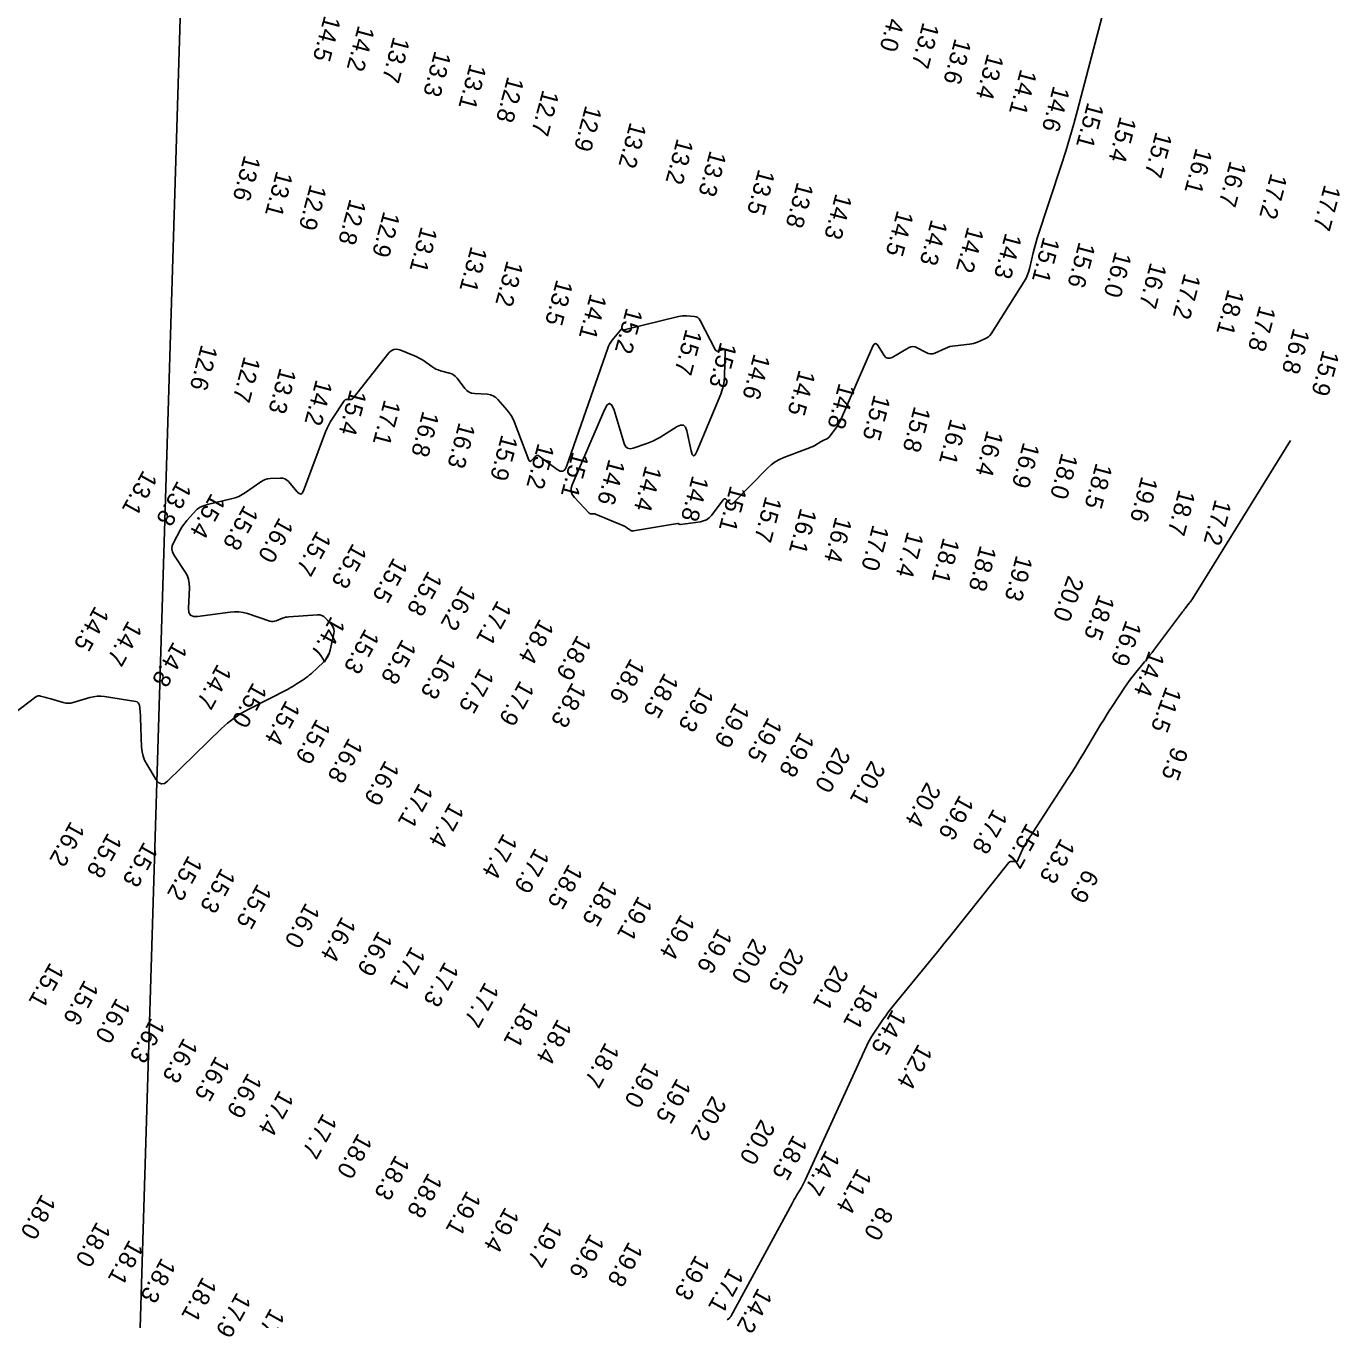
# Model space of a CAD drawing. Extents: x 988130 to 1132882, y 654656 to 841453.
# Drawn here: x 1054138.8 to 1054514.9, y 754089.8 to 754460.1 of the extents above; entities that cross this region are included whole.
import ezdxf

# ---------------------------------------------------------------- set-up
doc = ezdxf.new("R2010")
doc.units = 0
for name, color, linetype in [('V-ANNO-KEYM', 7, 'Continuous'), ('V-TOPO-MAJR', 7, 'Continuous'), ('V-TOPO-SOUN', 7, 'Continuous')]:
    doc.layers.add(name, color=color, linetype=linetype)

msp = doc.modelspace()

# ---------------------------------------------------------------- linework, layer by layer
at = {"layer": 'V-ANNO-KEYM'}
msp.add_line((1053870.57, 744184.73), (1054295.04, 758153.5), dxfattribs=at)
at = {"layer": 'V-TOPO-MAJR'}
for points in [[(1054452.43, 754484.16), (1054439.79, 754436.05), (1054438.73, 754432.13), (1054437.61, 754428.24), (1054436.44, 754424.36), (1054435.2, 754420.5), (1054428.3, 754399.46), (1054427.97, 754398.42), (1054427.67, 754397.37), (1054427.39, 754396.32), (1054427.14, 754395.26), (1054426.17, 754391.01), (1054425.89, 754389.96), (1054425.52, 754388.95), (1054425.06, 754387.98), (1054424.52, 754387.04), (1054415.04, 754372.05), (1054414.69, 754371.58), (1054414.29, 754371.18), (1054413.83, 754370.85), (1054413.32, 754370.58), (1054411.14, 754369.65), (1054410.59, 754369.44), (1054410.03, 754369.28), (1054409.46, 754369.15), (1054408.87, 754369.07), (1054404.79, 754368.64), (1054404.04, 754368.53), (1054403.3, 754368.37), (1054402.58, 754368.14), (1054401.87, 754367.85), (1054399, 754366.54), (1054398.35, 754366.32), (1054397.7, 754366.27), (1054397.06, 754366.38), (1054396.43, 754366.65), (1054393.92, 754368.06), (1054393.29, 754368.33), (1054392.66, 754368.41), (1054392.04, 754368.32), (1054391.41, 754368.04), (1054386.78, 754365.31), (1054386.11, 754365.03), (1054385.51, 754365.03), (1054384.97, 754365.3), (1054384.5, 754365.85), (1054382.75, 754368.59), (1054382.32, 754369.1), (1054381.93, 754369.24), (1054381.56, 754369.04), (1054381.22, 754368.47), (1054371.87, 754347.07), (1054371.61, 754346.52), (1054371.32, 754345.99), (1054370.99, 754345.48), (1054370.63, 754344.99), (1054368.66, 754342.46), (1054368.52, 754342.3), (1054368.36, 754342.16), (1054368.19, 754342.04), (1054368, 754341.94), (1054367.21, 754341.58), (1054367.01, 754341.48), (1054366.82, 754341.39), (1054366.63, 754341.29), (1054366.44, 754341.18), (1054364.58, 754340.12), (1054364.21, 754339.92), (1054363.82, 754339.73), (1054363.43, 754339.55), (1054363.04, 754339.39), (1054355.77, 754336.63), (1054354.47, 754336.06), (1054353.25, 754335.36), (1054352.11, 754334.53), (1054351.06, 754333.57), (1054341.18, 754323.57), (1054340.93, 754323.38), (1054340.69, 754323.32), (1054340.45, 754323.38), (1054340.21, 754323.57), (1054339.24, 754324.59), (1054339, 754324.77), (1054338.78, 754324.83), (1054338.55, 754324.75), (1054338.34, 754324.53), (1054334.98, 754320.08), (1054334.33, 754319.38), (1054333.6, 754318.83), (1054332.76, 754318.46), (1054331.83, 754318.24), (1054326.11, 754317.47), (1054326.04, 754317.46), (1054325.97, 754317.47), (1054325.91, 754317.49), (1054325.84, 754317.52), (1054325.6, 754317.67), (1054325.53, 754317.7), (1054325.47, 754317.72), (1054325.4, 754317.73), (1054325.33, 754317.72), (1054312.72, 754315.66), (1054312.43, 754315.64), (1054312.15, 754315.68), (1054311.89, 754315.77), (1054311.63, 754315.92), (1054310.65, 754316.62), (1054310.4, 754316.78), (1054310.14, 754316.94), (1054309.87, 754317.08), (1054309.59, 754317.2), (1054301.83, 754320.43), (1054301.68, 754320.48), (1054301.52, 754320.51), (1054301.37, 754320.52), (1054301.21, 754320.52), (1054300.57, 754320.47), (1054300.42, 754320.47), (1054300.28, 754320.5), (1054300.15, 754320.57), (1054300.04, 754320.67), (1054295.76, 754325.22), (1054295.16, 754326.05), (1054294.86, 754326.92), (1054294.85, 754327.85), (1054295.13, 754328.83), (1054304.38, 754350.33), (1054305.14, 754351.7), (1054305.86, 754352.13), (1054306.52, 754351.62), (1054307.13, 754350.17), (1054310.03, 754340.64), (1054310.42, 754339.82), (1054310.97, 754339.32), (1054311.69, 754339.16), (1054312.58, 754339.33), (1054316.49, 754340.65), (1054317.45, 754341.01), (1054318.39, 754341.42), (1054319.3, 754341.89), (1054320.19, 754342.4), (1054325.17, 754345.49), (1054326.19, 754345.94), (1054326.99, 754345.89), (1054327.58, 754345.34), (1054327.96, 754344.3), (1054329.17, 754338.52), (1054329.49, 754337.47), (1054329.88, 754337.09), (1054330.33, 754337.39), (1054330.84, 754338.37), (1054337.66, 754354.78), (1054338.11, 754356.02), (1054338.44, 754357.28), (1054338.66, 754358.57), (1054338.75, 754359.88), (1054338.95, 754367.15), (1054338.92, 754367.43), (1054338.8, 754367.6), (1054338.6, 754367.66), (1054338.32, 754367.6), (1054337.03, 754367.15), (1054336.73, 754367.09), (1054336.47, 754367.13), (1054336.25, 754367.28), (1054336.08, 754367.53), (1054331.81, 754375.89), (1054331.51, 754376.34), (1054331.13, 754376.68), (1054330.67, 754376.9), (1054330.14, 754377), (1054327.83, 754377.17), (1054327.26, 754377.19), (1054326.69, 754377.16), (1054326.12, 754377.09), (1054325.56, 754376.98), (1054310.42, 754373.25), (1054310.29, 754373.22), (1054310.16, 754373.21), (1054310.03, 754373.21), (1054309.89, 754373.21), (1054309.36, 754373.27), (1054309.23, 754373.27), (1054309.12, 754373.24), (1054309.01, 754373.18), (1054308.92, 754373.09), (1054306.6, 754370.22), (1054306.21, 754369.69), (1054305.86, 754369.13), (1054305.57, 754368.55), (1054305.33, 754367.94), (1054293.48, 754334.02), (1054293.02, 754333.12), (1054292.41, 754332.69), (1054291.67, 754332.71), (1054290.79, 754333.19), (1054285.68, 754337.01), (1054285.37, 754337.18), (1054285.08, 754337.22), (1054284.8, 754337.13), (1054284.53, 754336.91), (1054283.48, 754335.77), (1054283.23, 754335.56), (1054283.02, 754335.52), (1054282.83, 754335.64), (1054282.68, 754335.92), (1054278.5, 754346.94), (1054278.11, 754347.83), (1054277.66, 754348.67), (1054277.13, 754349.47), (1054276.53, 754350.22), (1054273.87, 754353.25), (1054273.24, 754353.86), (1054272.53, 754354.3), (1054271.74, 754354.59), (1054270.88, 754354.73), (1054267.15, 754354.96), (1054266.35, 754355.08), (1054265.63, 754355.37), (1054265, 754355.81), (1054264.44, 754356.4), (1054262.22, 754359.33), (1054261.77, 754359.84), (1054261.26, 754360.24), (1054260.69, 754360.56), (1054260.05, 754360.78), (1054257.39, 754361.49), (1054256.74, 754361.7), (1054256.12, 754361.96), (1054255.52, 754362.28), (1054254.94, 754362.65), (1054252.54, 754364.36), (1054251.94, 754364.76), (1054251.32, 754365.12), (1054250.68, 754365.44), (1054250.02, 754365.73), (1054245.74, 754367.42), (1054244.85, 754367.64), (1054244.03, 754367.58), (1054243.29, 754367.22), (1054242.62, 754366.57), (1054232.42, 754353.58), (1054232.25, 754353.41), (1054232.06, 754353.29), (1054231.85, 754353.22), (1054231.61, 754353.2), (1054230.61, 754353.22), (1054230.37, 754353.2), (1054230.16, 754353.13), (1054229.98, 754353), (1054229.83, 754352.82), (1054226.51, 754347.82), (1054225.94, 754346.91), (1054225.43, 754345.96), (1054224.96, 754344.99), (1054224.55, 754343.99), (1054218.2, 754327.09), (1054217.85, 754326.44), (1054217.44, 754326.18), (1054216.96, 754326.29), (1054216.42, 754326.78), (1054213.88, 754329.76), (1054213.38, 754330.23), (1054212.82, 754330.56), (1054212.2, 754330.73), (1054211.52, 754330.76), (1054208.65, 754330.59), (1054207.94, 754330.5), (1054207.27, 754330.32), (1054206.64, 754330.04), (1054206.03, 754329.68), (1054201.6, 754326.61), (1054200.65, 754326.01), (1054199.65, 754325.51), (1054198.61, 754325.1), (1054197.52, 754324.79), (1054191.09, 754323.28), (1054190.76, 754323.2), (1054190.45, 754323.11), (1054190.13, 754323), (1054189.82, 754322.88), (1054188.59, 754322.39), (1054188.3, 754322.25), (1054188.02, 754322.08), (1054187.77, 754321.88), (1054187.54, 754321.65), (1054184.83, 754318.59), (1054184.32, 754317.98), (1054183.85, 754317.35), (1054183.42, 754316.69), (1054183.02, 754316.01), (1054180.97, 754312.2), (1054180.63, 754311.34), (1054180.54, 754310.49), (1054180.7, 754309.65), (1054181.11, 754308.82), (1054184.26, 754304.03), (1054184.87, 754302.92), (1054185.29, 754301.77), (1054185.51, 754300.57), (1054185.54, 754299.31), (1054185.26, 754293.51), (1054185.37, 754292.31), (1054185.85, 754291.51), (1054186.68, 754291.11), (1054187.89, 754291.1), (1054197.19, 754292.39), (1054198.46, 754292.49), (1054199.71, 754292.45), (1054200.95, 754292.27), (1054202.18, 754291.94), (1054208.6, 754289.83), (1054209.06, 754289.73), (1054209.5, 754289.7), (1054209.95, 754289.75), (1054210.4, 754289.89), (1054212.17, 754290.6), (1054212.62, 754290.76), (1054213.07, 754290.88), (1054213.54, 754290.97), (1054214.01, 754291.02), (1054222.24, 754291.6), (1054222.89, 754291.58), (1054223.49, 754291.42), (1054224.03, 754291.11), (1054224.51, 754290.66), (1054226.32, 754288.59), (1054226.7, 754288.06), (1054226.93, 754287.48), (1054227, 754286.87), (1054226.92, 754286.22), (1054225.84, 754281.46), (1054225.55, 754280.51), (1054225.13, 754279.63), (1054224.59, 754278.82), (1054223.91, 754278.09), (1054220.46, 754274.84), (1054219.96, 754274.39), (1054219.44, 754273.97), (1054218.91, 754273.56), (1054218.36, 754273.18), (1054216.11, 754271.7), (1054215.54, 754271.34), (1054214.97, 754270.99), (1054214.38, 754270.66), (1054213.79, 754270.35), (1054202.34, 754264.49), (1054200.29, 754263.34), (1054198.34, 754262.04), (1054196.49, 754260.61), (1054194.74, 754259.02), (1054179.31, 754243.98), (1054178.4, 754243.32), (1054177.56, 754243.17), (1054176.78, 754243.52), (1054176.06, 754244.38), (1054173.31, 754248.84), (1054172.7, 754249.97), (1054172.26, 754251.16), (1054171.98, 754252.4), (1054171.85, 754253.68), (1054171.58, 754262.13), (1054171.57, 754262.59), (1054171.53, 754263.04), (1054171.49, 754263.49), (1054171.44, 754263.94), (1054171.22, 754265.74), (1054171.11, 754266.14), (1054170.91, 754266.45), (1054170.61, 754266.66), (1054170.21, 754266.78), (1054161.19, 754268.17), (1054160.14, 754268.28), (1054159.09, 754268.27), (1054158.05, 754268.14), (1054157.02, 754267.89), (1054152.28, 754266.5), (1054151.56, 754266.34), (1054150.85, 754266.29), (1054150.14, 754266.34), (1054149.42, 754266.49), (1054145.86, 754267.52), (1054145.5, 754267.63), (1054145.13, 754267.73), (1054144.77, 754267.84), (1054144.4, 754267.94), (1054142.94, 754268.35), (1054142.58, 754268.42), (1054142.23, 754268.4), (1054141.91, 754268.29), (1054141.6, 754268.1), (1054133.53, 754262)], [(1054500.79, 754341.47), (1054472.72, 754296.2), (1054472.5, 754295.87), (1054472.28, 754295.54), (1054472.05, 754295.23), (1054471.82, 754294.92), (1054470.84, 754293.69), (1054470.6, 754293.39), (1054470.36, 754293.08), (1054470.12, 754292.77), (1054469.89, 754292.46), (1054461.87, 754281.74), (1054461.17, 754280.83), (1054460.46, 754279.92), (1054459.75, 754279.02), (1054459.02, 754278.13), (1054456.09, 754274.57), (1054455.37, 754273.68), (1054454.67, 754272.76), (1054454, 754271.83), (1054453.35, 754270.88), (1054449.71, 754265.34), (1054448.89, 754264.09), (1054448.09, 754262.83), (1054447.31, 754261.57), (1054446.53, 754260.3), (1054441.5, 754251.92), (1054440.4, 754250.1), (1054439.29, 754248.29), (1054438.16, 754246.49), (1054437.01, 754244.71), (1054427.04, 754229.29), (1054426.78, 754228.89), (1054426.53, 754228.49), (1054426.27, 754228.09), (1054426.01, 754227.69), (1054424.98, 754226.09), (1054424.73, 754225.69), (1054424.5, 754225.27), (1054424.28, 754224.85), (1054424.08, 754224.42), (1054422.54, 754220.96), (1054422.51, 754220.9), (1054422.46, 754220.86), (1054422.4, 754220.85), (1054422.32, 754220.86), (1054422.01, 754220.95), (1054421.93, 754220.97), (1054421.86, 754220.98), (1054421.78, 754220.99), (1054421.7, 754220.99), (1054420.78, 754220.96), (1054420.61, 754220.94), (1054420.45, 754220.88), (1054420.31, 754220.79), (1054420.19, 754220.67), (1054403.31, 754199.6), (1054401.56, 754197.41), (1054399.79, 754195.23), (1054398.03, 754193.05), (1054396.25, 754190.88), (1054387.16, 754179.76), (1054386.39, 754178.8), (1054385.64, 754177.82), (1054384.92, 754176.83), (1054384.21, 754175.82), (1054380.91, 754170.95), (1054380.5, 754170.32), (1054380.12, 754169.67), (1054379.77, 754169.01), (1054379.46, 754168.34), (1054378.24, 754165.59), (1054377.93, 754164.91), (1054377.62, 754164.22), (1054377.32, 754163.54), (1054377, 754162.86), (1054361.97, 754129.96), (1054361.68, 754129.36), (1054361.38, 754128.77), (1054361.07, 754128.19), (1054360.74, 754127.62), (1054359.38, 754125.34), (1054359.04, 754124.77), (1054358.71, 754124.19), (1054358.39, 754123.61), (1054358.07, 754123.03), (1054340.69, 754090.94), (1054340.58, 754090.76), (1054340.45, 754090.59), (1054340.3, 754090.44), (1054340.14, 754090.29), (1054339.47, 754089.76)]]:
    msp.add_lwpolyline(points, dxfattribs=at)

# ---------------------------------------------------------------- texts
at = {"layer": 'V-TOPO-SOUN'}
for s, rotation, p in [('14.0 ', 255, (1054386.46, 754466.24)), ('14.5 ', 255, (1054224.19, 754463.37)), ('14.2 ', 255, (1054233.89, 754460.56)), ('13.7 ', 255, (1054395.55, 754461.43)), ('13.7 ', 255, (1054243.96, 754457.3)), ('13.6 ', 255, (1054404.72, 754456.82)), ('13.3 ', 255, (1054255.79, 754453.27)), ('13.4 ', 255, (1054414.03, 754452.49)), ('13.1 ', 255, (1054265.89, 754449.61)), ('14.1 ', 255, (1054423.5, 754448.03)), ('12.8 ', 255, (1054276.65, 754445.9)), ('14.6 ', 255, (1054432.91, 754443.25)), ('12.7 ', 255, (1054286.69, 754442.09)), ('12.9 ', 255, (1054298.96, 754437.63)), ('15.1 ', 255, (1054442.71, 754438.53)), ('13.2 ', 255, (1054311.71, 754432.82)), ('15.4 ', 255, (1054452.01, 754434.49)), ('13.2 ', 255, (1054325.19, 754428.18)), ('15.7 ', 255, (1054462.25, 754430.09)), ('13.3 ', 255, (1054334.59, 754424.71)), ('16.1 ', 255, (1054473.74, 754425.46)), ('13.6 ', 255, (1054201.27, 754423.41)), ('16.7 ', 255, (1054483.49, 754421.77)), ('13.1 ', 255, (1054210.5, 754418.89)), ('13.5 ', 255, (1054348.49, 754419.4)), ('17.2 ', 255, (1054495.18, 754418.24)), ('12.9 ', 255, (1054220.15, 754415.05)), ('13.8 ', 255, (1054359.57, 754415.71)), ('17.7 ', 255, (1054510.5, 754414.95)), ('12.8 ', 255, (1054231.47, 754410.89)), ('14.3 ', 255, (1054370.6, 754412.43)), ('12.9 ', 255, (1054241.15, 754407.33)), ('14.5 ', 255, (1054388.2, 754407.6)), ('13.1 ', 255, (1054251.9, 754402.98)), ('14.3 ', 255, (1054397.95, 754405)), ('14.2 ', 255, (1054408.34, 754402.9)), ('14.3 ', 255, (1054419.18, 754401.16)), ('15.1 ', 255, (1054430.07, 754400.01)), ('15.6 ', 255, (1054440.24, 754398.58)), ('13.1 ', 255, (1054266.18, 754397.34)), ('16.0 ', 255, (1054450.62, 754395.83)), ('13.2 ', 255, (1054276.45, 754393.23)), ('16.7 ', 255, (1054460.69, 754392.69)), ('13.5 ', 255, (1054290.67, 754387.79)), ('17.2 ', 255, (1054470.42, 754389.59)), ('14.1 ', 255, (1054300.35, 754383.78)), ('18.1 ', 255, (1054482.88, 754385)), ('15.2 ', 255, (1054310.66, 754379.72)), ('17.8 ', 255, (1054491.92, 754380.37)), ('15.7 ', 255, (1054327.69, 754373.62)), ('16.8 ', 255, (1054501.63, 754373.91)), ('12.6 ', 255, (1054188.97, 754369.19)), ('15.3 ', 255, (1054337.59, 754369.95)), ('12.7 ', 255, (1054201.21, 754365.81)), ('14.6 ', 255, (1054347.18, 754366.57)), ('15.9 ', 255, (1054510.07, 754367.65)), ('13.3 ', 255, (1054211.48, 754362.54)), ('14.5 ', 255, (1054360.1, 754361.98)), ('14.2 ', 255, (1054221.81, 754359.17)), ('14.8 ', 255, (1054371.53, 754358.17)), ('15.4 ', 255, (1054231.6, 754356.35)), ('17.1 ', 255, (1054241.35, 754353.4)), ('15.5 ', 255, (1054381.58, 754354.86)), ('16.8 ', 255, (1054252.36, 754350.17)), ('15.8 ', 255, (1054393.08, 754351.52)), ('16.3 ', 255, (1054262.73, 754346.9)), ('16.1 ', 255, (1054403.47, 754347.93)), ('15.9 ', 255, (1054274.92, 754343.37)), ('16.4 ', 255, (1054413.91, 754344.64)), ('15.2 ', 255, (1054285.35, 754340.96)), ('15.1 ', 255, (1054295.2, 754338.51)), ('16.9 ', 255, (1054424.3, 754341.24)), ('18.0 ', 255, (1054435.27, 754338.13)), ('14.6 ', 255, (1054305.63, 754336.4)), ('14.4 ', 255, (1054316.12, 754334.56)), ('18.5 ', 255, (1054445.12, 754335.33)), ('13.1 ', 241, (1054172.36, 754333.27)), ('13.8 ', 241, (1054182.17, 754330.27)), ('14.8 ', 255, (1054329.56, 754331.71)), ('19.6 ', 255, (1054458.15, 754331.44)), ('15.4 ', 241, (1054191.86, 754326.71)), ('15.1 ', 255, (1054340.43, 754328.81)), ('18.7 ', 255, (1054468.86, 754327.68)), ('15.8 ', 241, (1054201.29, 754323.3)), ('15.7 ', 255, (1054350.5, 754325.75)), ('17.2 ', 255, (1054479.22, 754324.87)), ('16.0 ', 241, (1054211.31, 754319.74)), ('16.1 ', 255, (1054360.51, 754322.39)), ('16.4 ', 255, (1054370.57, 754319.9)), ('15.7 ', 241, (1054222.17, 754315.95)), ('17.0 ', 255, (1054381.2, 754317.6)), ('17.4 ', 255, (1054391.11, 754315.66)), ('15.3 ', 241, (1054232.36, 754312.34)), ('18.1 ', 255, (1054401.38, 754313.93)), ('18.8 ', 255, (1054411.95, 754311.71)), ('15.5 ', 241, (1054244.07, 754308.25)), ('19.3 ', 255, (1054422.28, 754308.87)), ('15.8 ', 241, (1054253.97, 754304.45)), ('16.2 ', 241, (1054263.61, 754300.29)), ('20.0 ', 250, (1054437.15, 754303.1)), ('18.5 ', 250, (1054446, 754297.71)), ('14.5 ', 241, (1054158.56, 754294.4)), ('17.1 ', 241, (1054273.8, 754296.01)), ('14.7 ', 241, (1054168.02, 754290.18)), ('14.7 ', 241, (1054226.18, 754291.46)), ('18.4 ', 241, (1054285.9, 754290.77)), ('16.9 ', 250, (1054453.7, 754290.31)), ('15.3 ', 241, (1054235.92, 754287.9)), ('18.9 ', 241, (1054296.66, 754286.07)), ('14.8 ', 241, (1054180.96, 754284.18)), ('15.8 ', 241, (1054246.52, 754284.93)), ('14.4 ', 250, (1054460.3, 754281.58)), ('14.7 ', 241, (1054193.64, 754277.82)), ('16.3 ', 241, (1054257.89, 754280.66)), ('18.6 ', 241, (1054311.94, 754279.43)), ('17.5 ', 241, (1054268.78, 754276.64)), ('18.5 ', 241, (1054321.62, 754275.26)), ('15.0 ', 241, (1054203.79, 754272.53)), ('17.9 ', 241, (1054280.29, 754273.07)), ('18.3 ', 241, (1054295.19, 754272.53)), ('19.3 ', 241, (1054331.69, 754271.27)), ('11.5 ', 250, (1054465.16, 754271.31)), ('15.4 ', 241, (1054213.27, 754267.43)), ('19.9 ', 241, (1054341.93, 754266.75)), ('19.5 ', 241, (1054351.3, 754262.55)), ('15.9 ', 241, (1054222.02, 754262.11)), ('16.8 ', 241, (1054231.22, 754256.65)), ('19.8 ', 241, (1054360.5, 754258.34)), ('20.0 ', 241, (1054370.74, 754253.95)), ('9.5', 250, (1054466.92, 754254.09)), ('16.9 ', 241, (1054241.67, 754250.24)), ('20.1 ', 241, (1054380.77, 754250.13)), ('17.1 ', 241, (1054251.35, 754243.68)), ('20.4 ', 241, (1054396.64, 754243.97)), ('19.6 ', 241, (1054406.12, 754240.33)), ('17.4 ', 241, (1054260.19, 754238.14)), ('17.8 ', 241, (1054415.77, 754236.37)), ('16.2 ', 241, (1054151.59, 754232.78)), ('15.7 ', 241, (1054425.28, 754232.3)), ('15.8 ', 241, (1054162.24, 754229.48)), ('17.4 ', 241, (1054275.48, 754229.29)), ('15.3 ', 241, (1054172.55, 754226.89)), ('17.9 ', 241, (1054284.63, 754225.12)), ('13.3 ', 241, (1054435.08, 754227.89)), ('15.2 ', 241, (1054185.3, 754223)), ('15.3 ', 241, (1054194.74, 754219.41)), ('18.5 ', 241, (1054294.19, 754220.55)), ('6.9', 241, (1054441.84, 754219.07)), ('15.5 ', 241, (1054205.08, 754214.91)), ('18.5 ', 241, (1054304.14, 754215.65)), ('19.1 ', 241, (1054314.12, 754211.39)), ('16.0 ', 241, (1054218.91, 754209.44)), ('19.4 ', 241, (1054326.29, 754206.17)), ('16.4 ', 241, (1054229.26, 754205.51)), ('16.9 ', 241, (1054239.71, 754201.38)), ('19.6 ', 241, (1054336.98, 754202.15)), ('20.0 ', 241, (1054346.85, 754199.24)), ('17.1 ', 241, (1054249.15, 754196.99)), ('20.5 ', 241, (1054357.42, 754196.43)), ('15.1 ', 241, (1054145.67, 754192.33)), ('17.3 ', 241, (1054258.69, 754192.57)), ('20.1 ', 241, (1054370.21, 754191.56)), ('15.6 ', 241, (1054155.56, 754187.36)), ('17.7 ', 241, (1054270.21, 754186.74)), ('18.1 ', 241, (1054378.87, 754186.09)), ('16.0 ', 241, (1054164.7, 754182.19)), ('18.1 ', 241, (1054281.64, 754180.88)), ('16.3 ', 241, (1054174.59, 754176.5)), ('18.4 ', 241, (1054291.02, 754176.18)), ('14.5 ', 241, (1054386.83, 754178.91)), ('16.3 ', 241, (1054183.97, 754170.77)), ('18.7 ', 241, (1054304.67, 754169.47)), ('12.4 ', 241, (1054394.27, 754169.05)), ('16.5 ', 241, (1054193.14, 754165.57)), ('19.0 ', 241, (1054316.2, 754163.72)), ('16.9 ', 241, (1054202.33, 754160.73)), ('19.5 ', 241, (1054325.17, 754159.2)), ('17.4 ', 241, (1054211.42, 754155.74)), ('20.2 ', 241, (1054335.22, 754154.18)), ('17.7 ', 241, (1054223.82, 754149.14)), ('20.0 ', 241, (1054349.18, 754147.44)), ('18.0 ', 241, (1054233.88, 754143.45)), ('18.5 ', 241, (1054358.5, 754143)), ('14.7 ', 241, (1054367.81, 754138.61)), ('18.3 ', 241, (1054244.63, 754137.24)), ('18.8 ', 241, (1054253.99, 754132.13)), ('11.4 ', 241, (1054376.92, 754133.41)), ('19.1 ', 241, (1054265.07, 754127.03)), ('18.0 ', 241, (1054143.3, 754126.05)), ('19.4 ', 241, (1054275.99, 754122.31)), ('8.0', 241, (1054382.96, 754122.5)), ('18.0 ', 241, (1054159.05, 754118.13)), ('19.7 ', 241, (1054288.33, 754118.08)), ('18.1 ', 241, (1054168.35, 754112.96)), ('19.6 ', 241, (1054300.36, 754114.73)), ('19.8 ', 241, (1054311.37, 754112.42)), ('19.3 ', 241, (1054330.55, 754108.62)), ('18.3 ', 241, (1054177.62, 754107.81)), ('17.1 ', 241, (1054340.21, 754104.92)), ('18.1 ', 241, (1054189.38, 754102.35)), ('17.9 ', 241, (1054199.19, 754097.91)), ('14.2 ', 241, (1054348.4, 754099.18)), ('17.9 ', 241, (1054208.84, 754093.39))]:
    msp.add_text(s, height=5, rotation=rotation, dxfattribs=at).set_placement(p)

doc.saveas('drawing.dxf')
